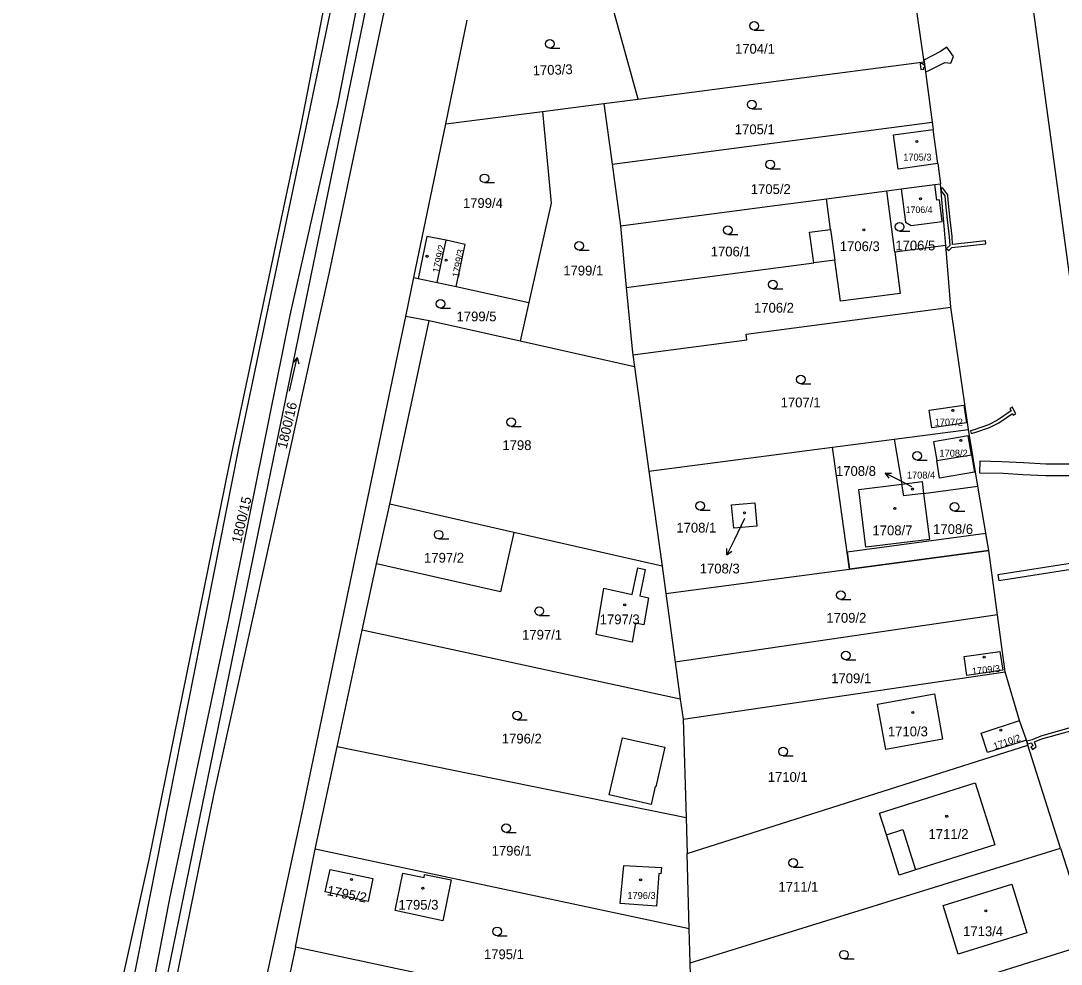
# Model space of a CAD drawing. Extents: x -756746 to -753363, y -1166406 to -1161727.
# Drawn here: x -756016.6 to -755835.6, y -1163692.9 to -1163528.9 of the extents above; entities that cross this region are included whole.
import ezdxf

# ---------------------------------------------------------------- set-up
doc = ezdxf.new("R2010")
doc.units = 0
for name, color, linetype in [('Hranice parcel', 7, 'Continuous'), ('Parcelní čísla', 7, 'Continuous'), ('Pop  PČ popisy', 7, 'Continuous'), ('Vnitřní kresba', 7, 'Continuous'), ('Věcná břemena k části', 7, 'Continuous'), ('Značky budov', 7, 'Continuous'), ('Značky kultur', 7, 'Continuous')]:
    doc.layers.add(name, color=color, linetype=linetype)

msp = doc.modelspace()

# ---------------------------------------------------------------- linework, layer by layer
at = {"layer": 'Hranice parcel'}
for p, q in [((-755859.42, -1163536.03), (-755861.26, -1163523.36)), ((-755942.64, -1163546.8), (-755938.91, -1163528.75)), ((-755909.15, -1163542.51), (-755859.42, -1163536.03)), ((-755859.42, -1163536.03), (-755858, -1163546.51)), ((-755925.84, -1163544.66), (-755915.15, -1163543.29)), ((-755915.15, -1163543.29), (-755909.15, -1163542.51)), ((-755915.15, -1163543.29), (-755913.72, -1163553.83)), ((-755942.64, -1163546.8), (-755925.84, -1163544.66)), ((-755948.2, -1163573.54), (-755942.64, -1163546.8)), ((-755913.72, -1163553.83), (-755858, -1163546.51)), ((-755857.02, -1163553.72), (-755857.83, -1163547.76)), ((-755913.72, -1163553.83), (-755912.27, -1163564.55)), ((-755857.02, -1163553.72), (-755856.55, -1163557.21)), ((-755876.39, -1163559.83), (-755865.94, -1163558.45)), ((-755865.94, -1163558.45), (-755863.44, -1163558.12)), ((-755864.55, -1163569.13), (-755865.94, -1163558.45)), ((-755863.44, -1163558.12), (-755857.55, -1163557.34)), ((-755857.55, -1163557.34), (-755856.55, -1163557.21)), ((-755855.65, -1163567.96), (-755856.55, -1163557.21)), ((-755912.27, -1163564.55), (-755911.25, -1163575.26)), ((-755944.11, -1163574.4), (-755942.58, -1163567.06)), ((-755855.65, -1163567.96), (-755864.55, -1163569.13)), ((-755854.76, -1163578.66), (-755855.65, -1163567.96)), ((-755911.25, -1163575.26), (-755878.63, -1163570.98)), ((-755949.61, -1163580.31), (-755948.2, -1163573.54)), ((-755948.2, -1163573.54), (-755947.45, -1163573.7)), ((-755947.45, -1163573.7), (-755944.11, -1163574.4)), ((-755944.11, -1163574.4), (-755940.83, -1163575.09)), ((-755940.83, -1163575.09), (-755928.17, -1163577.86)), ((-755928.17, -1163577.86), (-755929.68, -1163584.6)), ((-755851.72, -1163599.98), (-755854.76, -1163578.66)), ((-755952.4, -1163612.93), (-755945.52, -1163581.04)), ((-755945.52, -1163581.04), (-755949.61, -1163580.31)), ((-755929.68, -1163584.6), (-755945.52, -1163581.04)), ((-755909.8, -1163589.08), (-755929.68, -1163584.6)), ((-755910.09, -1163586.97), (-755909.8, -1163589.08)), ((-755909.8, -1163589.08), (-755907.3, -1163607.23)), ((-755864.61, -1163601.66), (-755851.72, -1163599.98)), ((-755850.06, -1163609.82), (-755851.72, -1163599.98)), ((-755875.37, -1163603.06), (-755864.61, -1163601.66)), ((-755864.61, -1163601.66), (-755863.3, -1163609.47)), ((-755907.3, -1163607.23), (-755875.37, -1163603.06)), ((-755872.43, -1163624.24), (-755875.37, -1163603.06)), ((-755907.3, -1163607.23), (-755905.02, -1163623.73)), ((-755859.52, -1163611.07), (-755850.06, -1163609.82)), ((-755848.18, -1163621.02), (-755850.06, -1163609.82)), ((-755954.67, -1163623.3), (-755952.4, -1163612.93)), ((-755930.78, -1163617.86), (-755952.4, -1163612.93)), ((-755905.02, -1163623.73), (-755930.78, -1163617.86)), ((-755848.18, -1163621.02), (-755872.43, -1163624.24)), ((-755846.68, -1163632.19), (-755848.18, -1163621.02)), ((-755957.21, -1163634.88), (-755954.67, -1163623.3)), ((-755905.02, -1163623.73), (-755904.36, -1163628.49)), ((-755904.36, -1163628.49), (-755872.43, -1163624.24)), ((-755904.36, -1163628.49), (-755902.73, -1163640.43)), ((-755846.68, -1163632.19), (-755902.73, -1163640.43)), ((-755845.35, -1163642.12), (-755846.68, -1163632.19)), ((-755961.54, -1163655.13), (-755957.21, -1163634.88)), ((-755901.85, -1163646.86), (-755957.21, -1163634.88)), ((-755902.73, -1163640.43), (-755901.85, -1163646.86)), ((-755901.34, -1163650.35), (-755845.35, -1163642.12)), ((-755842.85, -1163650.54), (-755845.35, -1163642.12)), ((-755901.85, -1163646.86), (-755901.34, -1163650.35)), ((-755901.34, -1163650.35), (-755900.84, -1163667.49)), ((-755841.64, -1163653.98), (-755842.85, -1163650.54)), ((-755841.37, -1163654.84), (-755841.64, -1163653.98)), ((-755965.35, -1163672.94), (-755961.54, -1163655.13)), ((-755900.84, -1163667.49), (-755961.54, -1163655.13)), ((-755900.65, -1163673.68), (-755841.37, -1163654.84)), ((-755835.69, -1163672.74), (-755841.37, -1163654.84)), ((-755900.84, -1163667.49), (-755900.65, -1163673.68)), ((-755968.81, -1163689.99), (-755965.35, -1163672.94)), ((-755900.3, -1163686.81), (-755965.35, -1163672.94)), ((-755900.3, -1163686.81), (-755900.65, -1163673.68)), ((-755900.15, -1163692.73), (-755835.69, -1163672.74)), ((-755835.69, -1163672.74), (-755830.44, -1163689.28)), ((-755900.15, -1163692.73), (-755900.3, -1163686.81)), ((-755968.81, -1163689.99), (-755972.23, -1163705.96)), ((-755899.83, -1163704.61), (-755968.81, -1163689.99)), ((-755830.44, -1163689.28), (-755899.61, -1163710.97)), ((-755899.83, -1163704.61), (-755900.15, -1163692.73))]:
    msp.add_line(p, q, dxfattribs=at)
for points in [[(-755917.3, -1163374.86), (-755927.73, -1163382.92), (-755931, -1163395.43), (-755934.7, -1163412.94), (-755944.17, -1163457.24), (-755955.04, -1163510.59), (-755961.39, -1163543.13), (-755969.75, -1163580.08), (-755980.44, -1163632.87), (-755990.68, -1163681.52), (-755997.89, -1163718.98), (-756006.55, -1163758.47), (-756015.37, -1163803.5), (-756020.15, -1163836.16), (-756019.18, -1163844.93), (-756014.35, -1163853.47)], [(-756011.68, -1163753.27), (-755994.26, -1163674.75), (-755980.32, -1163606.29), (-755967.88, -1163547.36), (-755956.27, -1163487.62), (-755943.66, -1163426.24), (-755935.26, -1163383.38), (-755933.13, -1163379.29)], [(-755933.13, -1163379.29), (-755954.1, -1163486.09), (-755978.68, -1163603.21), (-756002.91, -1163725.66), (-756008.76, -1163753.31)], [(-755962.87, -1163572.61), (-755950.21, -1163512.41), (-755943.29, -1163478.35)], [(-755843.23, -1163506.37), (-755832.48, -1163585.79), (-755828.16, -1163621.78), (-755825.47, -1163642.28), (-755821.41, -1163660.89), (-755803.31, -1163720.88), (-755791.86, -1163751.01)], [(-755909.15, -1163542.51), (-755913.66, -1163526.39), (-755866.92, -1163520.68)], [(-755925.84, -1163544.66), (-755924.29, -1163560.6), (-755928.17, -1163577.86)], [(-755858, -1163546.51), (-755857.89, -1163547.31), (-755857.83, -1163547.76)], [(-755857.02, -1163553.72), (-755863.95, -1163554.66), (-755864.76, -1163548.7), (-755857.83, -1163547.76)], [(-755863.44, -1163558.12), (-755862.67, -1163563.88), (-755861.71, -1163564.47), (-755856.29, -1163563.79), (-755856.77, -1163560.02), (-755857.2, -1163560.08), (-755857.55, -1163557.34)], [(-755912.27, -1163564.55), (-755886.29, -1163561.13), (-755876.39, -1163559.83)], [(-755878.63, -1163570.98), (-755879.36, -1163565.65), (-755875.72, -1163565.16), (-755876.39, -1163559.83)], [(-755942.58, -1163567.06), (-755945.91, -1163566.37), (-755947.45, -1163573.7)], [(-755940.83, -1163575.09), (-755939.25, -1163567.76), (-755942.58, -1163567.06)], [(-755864.55, -1163569.13), (-755863.62, -1163576.28), (-755873.99, -1163577.66), (-755874.98, -1163570.5), (-755878.63, -1163570.98)], [(-756014.35, -1163853.47), (-756014.92, -1163851.04), (-756015.32, -1163840.96), (-756014, -1163811.28), (-755999.32, -1163743.87), (-755982.92, -1163663.24), (-755962.87, -1163572.61)], [(-755911.25, -1163575.26), (-755910.23, -1163585.98), (-755910.09, -1163586.97)], [(-755910.09, -1163586.97), (-755890.26, -1163584.35), (-755890.4, -1163583.36), (-755854.76, -1163578.66)], [(-756001.06, -1163844.06), (-755998.8, -1163814.69), (-755984.9, -1163746.54), (-755967.63, -1163666.61), (-755951.38, -1163588.81), (-755949.61, -1163580.31)], [(-755858.09, -1163599.68), (-755858.54, -1163596.57), (-755852.51, -1163595.71), (-755852.07, -1163598.82), (-755858.09, -1163599.68)], [(-755857.23, -1163605.37), (-755851.21, -1163604.36), (-755851.77, -1163601.08), (-755857.78, -1163602.09), (-755857.23, -1163605.37)], [(-755863.3, -1163609.47), (-755859.77, -1163609.02), (-755859.52, -1163611.07)], [(-755859.52, -1163611.07), (-755858.52, -1163619.07), (-755869.55, -1163620.45), (-755870.81, -1163610.41), (-755863.3, -1163609.47)], [(-755859.52, -1163611.07), (-755862.95, -1163611.52), (-755863.3, -1163609.47)], [(-755892.53, -1163617.11), (-755892.92, -1163613.08), (-755888.89, -1163612.73), (-755888.53, -1163616.76), (-755892.53, -1163617.11)], [(-755930.78, -1163617.86), (-755933.13, -1163628.19), (-755954.67, -1163623.3)], [(-755915.13, -1163627.58), (-755910.21, -1163628.63), (-755909.22, -1163624.02), (-755907.93, -1163624.29), (-755908.91, -1163628.91), (-755907.39, -1163629.23), (-755908.21, -1163633.9), (-755909.66, -1163633.65), (-755910.24, -1163636.94), (-755916.47, -1163635.63), (-755915.13, -1163627.58)], [(-755852.45, -1163639.46), (-755846.23, -1163638.56), (-755845.73, -1163641.83), (-755851.97, -1163642.75), (-755852.45, -1163639.46)], [(-755867.51, -1163647.72), (-755857.65, -1163645.95), (-755856.24, -1163653.82), (-755866.08, -1163655.61), (-755867.51, -1163647.72)], [(-755841.64, -1163653.98), (-755848.43, -1163656.11), (-755849.53, -1163652.75), (-755842.85, -1163650.54)], [(-755863.77, -1163677.47), (-755866, -1163670.46), (-755867.2, -1163666.7), (-755850.55, -1163661.39), (-755847.15, -1163672.16), (-755860.92, -1163676.56), (-755863.77, -1163677.47)], [(-755912.33, -1163682.38), (-755911.65, -1163675.8), (-755905.13, -1163676.15), (-755905.21, -1163677.21), (-755905.57, -1163677.18), (-755905.99, -1163682.85), (-755912.33, -1163682.38)], [(-755955.31, -1163678.05), (-755956.16, -1163682.03), (-755963.6, -1163680.39), (-755962.76, -1163676.46), (-755955.31, -1163678.05)], [(-755941.71, -1163678.29), (-755943.14, -1163685.39), (-755951.45, -1163683.62), (-755950.14, -1163677.1), (-755946.42, -1163677.85), (-755946.32, -1163677.36), (-755941.71, -1163678.29)], [(-755841.55, -1163687.51), (-755853.49, -1163691.23), (-755856.13, -1163682.73), (-755844.19, -1163679.02), (-755841.55, -1163687.51)]]:
    msp.add_lwpolyline(points, dxfattribs=at)
at = {"layer": 'Pop  PČ popisy'}
for p, q in [((-755863.53, -1163608.9), (-755866.2, -1163607.54)), ((-755866.2, -1163607.54), (-755865.08, -1163607.55)), ((-755866.2, -1163607.54), (-755865.54, -1163608.44)), ((-755861.57, -1163609.91), (-755863.53, -1163608.9)), ((-755890.65, -1163615.46), (-755892.43, -1163619.08)), ((-755892.43, -1163619.08), (-755893.75, -1163621.78)), ((-755893.75, -1163621.78), (-755893.76, -1163620.66)), ((-755893.75, -1163621.78), (-755892.86, -1163621.1))]:
    msp.add_line(p, q, dxfattribs=at)
at = {"layer": 'Vnitřní kresba'}
for p, q in [((-755875.72, -1163565.16), (-755874.98, -1163570.5)), ((-755856.73, -1163608.42), (-755857.23, -1163605.37)), ((-755851.21, -1163604.36), (-755850.69, -1163607.4)), ((-755850.69, -1163607.4), (-755856.73, -1163608.42)), ((-755914.22, -1163663.47), (-755911.87, -1163653.58)), ((-755911.87, -1163653.58), (-755904.54, -1163655.2)), ((-755904.54, -1163655.2), (-755906.09, -1163662.08)), ((-755906.93, -1163665.19), (-755914.22, -1163663.47)), ((-755906.2, -1163662.04), (-755906.93, -1163665.19)), ((-755906.09, -1163662.08), (-755906.2, -1163662.04)), ((-755866, -1163670.46), (-755863.14, -1163669.55)), ((-755863.14, -1163669.55), (-755860.92, -1163676.56))]:
    msp.add_line(p, q, dxfattribs=at)
at = {"layer": 'Věcná břemena k části'}
for points in [[(-756013.51, -1163804.25), (-755975.27, -1163618.03), (-755933.43, -1163414.27)], [(-755955.04, -1163510.59), (-755961.39, -1163543.13), (-755969.75, -1163580.08), (-755980.44, -1163632.87), (-755990.68, -1163681.52), (-755997.89, -1163718.98)]]:
    msp.add_lwpolyline(points, dxfattribs=at)
for points in [[(-755859.19, -1163537.73), (-755858.73, -1163537.57), (-755855.85, -1163536.13), (-755854.78, -1163536.24), (-755854.31, -1163535.1), (-755855.46, -1163533.47), (-755856.56, -1163534.24), (-755859.47, -1163535.7), (-755859.42, -1163536.03), (-755859.36, -1163536.46), (-755859.29, -1163536.97)], [(-755859.29, -1163536.97), (-755859.36, -1163536.46), (-755859.57, -1163536.53), (-755859.6, -1163536.28), (-755860.1, -1163536.34), (-755859.98, -1163537.34), (-755859.48, -1163537.28), (-755859.51, -1163537.04)], [(-755855.77, -1163560.11), (-755855.39, -1163563.5), (-755855.06, -1163566.45), (-755854.98, -1163567.95), (-755855.52, -1163568.51), (-755855.15, -1163568.85), (-755854.61, -1163568.29), (-755848.69, -1163567.66), (-755848.75, -1163567.16), (-755854.49, -1163567.77), (-755854.56, -1163566.41), (-755854.89, -1163563.44), (-755855.27, -1163560.07), (-755855.32, -1163559.14), (-755856.16, -1163558.01), (-755856.49, -1163557.93), (-755856.45, -1163558.45), (-755855.82, -1163559.32)], [(-755843.49, -1163597.22), (-755843.77, -1163596.71), (-755844.07, -1163596.06), (-755844.52, -1163596.28), (-755844.31, -1163596.73), (-755846.67, -1163598.34), (-755848.23, -1163599.15), (-755850.73, -1163600.01), (-755851.35, -1163600.17), (-755851.23, -1163600.65), (-755850.59, -1163600.49), (-755848.03, -1163599.61), (-755846.41, -1163598.78), (-755844.08, -1163597.18), (-755843.93, -1163597.46)], [(-755849.8, -1163607.48), (-755845.68, -1163607.58), (-755842.26, -1163607.76), (-755838.3, -1163607.97), (-755833.96, -1163607.98), (-755830.13, -1163608.12), (-755829.8, -1163608.11), (-755826.3, -1163607.95), (-755823.57, -1163607.83), (-755820.46, -1163608.01), (-755820.66, -1163605.41), (-755823.46, -1163605.56), (-755826.72, -1163605.69), (-755830.08, -1163605.81), (-755830.28, -1163605.82), (-755832.26, -1163605.88), (-755833.97, -1163605.98), (-755838.24, -1163605.97), (-755842.16, -1163605.76), (-755845.89, -1163605.57), (-755849.75, -1163605.48)], [(-755872.43, -1163624.24), (-755848.18, -1163621.02), (-755848.68, -1163618.05), (-755872.84, -1163621.27)], [(-755819.24, -1163621.98), (-755819.38, -1163620.99), (-755828.09, -1163622.34), (-755846.59, -1163625.22), (-755846.44, -1163626.21), (-755827.96, -1163623.33)], [(-755840.65, -1163653.91), (-755841.58, -1163654.17), (-755841.44, -1163654.62), (-755840.73, -1163654.45), (-755840.54, -1163654.96), (-755840.87, -1163655.17), (-755840.59, -1163655.59), (-755839.94, -1163655.16), (-755840.25, -1163654.29), (-755838.94, -1163653.77), (-755833.51, -1163652.22), (-755826.08, -1163650.01), (-755824, -1163649.03), (-755824.11, -1163648.53), (-755826.26, -1163649.55), (-755833.65, -1163651.74), (-755839.1, -1163653.29)]]:
    msp.add_lwpolyline(points, close=True, dxfattribs=at)
at = {"layer": 'Značky budov'}
for centre in [(-755860.71, -1163549.87), (-755860.06, -1163559.82), (-755869.93, -1163565.23), (-755945.9, -1163569.84), (-755942.58, -1163570.5), (-755854.43, -1163596.63), (-755853.02, -1163601.85), (-755861.44, -1163610.31), (-755890.69, -1163614.47), (-755864.54, -1163613.67), (-755911.52, -1163630.45), (-755848.99, -1163639.55), (-755861.41, -1163649.19), (-755846.1, -1163652.25), (-755855.5, -1163667.23), (-755959.06, -1163678.2), (-755946.64, -1163679.75), (-755908.74, -1163678.27), (-755848.7, -1163683.68)]:
    msp.add_circle(centre, 0.175, dxfattribs=at)
at = {"layer": 'Značky kultur'}
for p, q in [((-755889, -1163530.52), (-755887.25, -1163530.52)), ((-755924.53, -1163533.62), (-755922.78, -1163533.62)), ((-755889.42, -1163544.2), (-755887.67, -1163544.2)), ((-755886.19, -1163554.6), (-755884.44, -1163554.6)), ((-755935.92, -1163557.03), (-755934.17, -1163557.03)), ((-755863.69, -1163565.45), (-755861.94, -1163565.45)), ((-755893.58, -1163566.04), (-755891.83, -1163566.04)), ((-755919.42, -1163568.78), (-755917.67, -1163568.78)), ((-755885.74, -1163575.49), (-755883.99, -1163575.49)), ((-755943.56, -1163578.86), (-755941.81, -1163578.86)), ((-755969.83, -1163593.29), (-755968.48, -1163587.44)), ((-755968.48, -1163587.44), (-755969.19, -1163588.28)), ((-755968.48, -1163587.44), (-755968.21, -1163588.51)), ((-755880.86, -1163592.02), (-755879.11, -1163592.02)), ((-755931.25, -1163599.45), (-755929.5, -1163599.45)), ((-755860.64, -1163605.28), (-755858.89, -1163605.28)), ((-755898.4, -1163613.97), (-755896.65, -1163613.97)), ((-755854.12, -1163614.17), (-755852.37, -1163614.17)), ((-755943.88, -1163619), (-755942.13, -1163619)), ((-755873.92, -1163629.5), (-755872.17, -1163629.5)), ((-755926.37, -1163632.3), (-755924.62, -1163632.3)), ((-755873.06, -1163640), (-755871.31, -1163640)), ((-755930.22, -1163650.46), (-755928.47, -1163650.46)), ((-755883.93, -1163656.73), (-755882.18, -1163656.73)), ((-755932.14, -1163670.03), (-755930.39, -1163670.03)), ((-755882.2, -1163676.05), (-755880.45, -1163676.05)), ((-755933.7, -1163687.99), (-755931.95, -1163687.99)), ((-755873.37, -1163692.04), (-755871.62, -1163692.04))]:
    msp.add_line(p, q, dxfattribs=at)
for centre in [(-755889, -1163529.77), (-755924.53, -1163532.87), (-755889.42, -1163543.45), (-755886.19, -1163553.85), (-755935.92, -1163556.28), (-755863.69, -1163564.7), (-755893.58, -1163565.29), (-755919.42, -1163568.03), (-755885.74, -1163574.74), (-755943.56, -1163578.11), (-755880.86, -1163591.27), (-755931.25, -1163598.7), (-755860.64, -1163604.53), (-755898.4, -1163613.22), (-755854.12, -1163613.42), (-755943.88, -1163618.25), (-755873.92, -1163628.75), (-755926.37, -1163631.55), (-755873.06, -1163639.25), (-755930.22, -1163649.71), (-755883.93, -1163655.98), (-755932.14, -1163669.28), (-755882.2, -1163675.3), (-755933.7, -1163687.24), (-755873.37, -1163691.29)]:
    msp.add_circle(centre, 0.75, dxfattribs=at)

# ---------------------------------------------------------------- texts
at = {"layer": 'Parcelní čísla'}
for s, height, p in [('1704/1', 1.7, (-755892.33, -1163534.6)), ('1705/1', 1.7, (-755892.36, -1163548.6)), ('1705/3', 1.2, (-755863.06, -1163553.2)), ('1705/2', 1.7, (-755889.58, -1163559)), ('1799/4', 1.7, (-755939.66, -1163561.43)), ('1706/4', 1.139, (-755862.63, -1163562.31)), ('1706/3', 1.7, (-755874.1, -1163568.94)), ('1706/5', 1.7, (-755864.44, -1163568.81)), ('1706/1', 1.7, (-755896.55, -1163569.86)), ('1799/1', 1.7, (-755922.2, -1163573.17)), ('1706/2', 1.7, (-755889.02, -1163579.64)), ('1799/5', 1.7, (-755940.77, -1163581.15)), ('1707/1', 1.7, (-755884.39, -1163596.1)), ('1707/2', 1.2, (-755857.6, -1163599.28)), ('1798', 1.7, (-755932.79, -1163603.53)), ('1708/2', 1.2, (-755856.76, -1163604.68)), ('1708/8', 1.7, (-755874.76, -1163608.03)), ('1708/4', 1.2, (-755862.42, -1163608.49)), ('1708/1', 1.7, (-755902.53, -1163617.88)), ('1708/6', 1.7, (-755857.86, -1163618.13)), ('1708/7', 1.7, (-755868.41, -1163618.35)), ('1797/2', 1.7, (-755946.42, -1163623.11)), ('1708/3', 1.7, (-755898.46, -1163624.99)), ('1797/3', 1.7, (-755915.86, -1163633.83)), ('1709/2', 1.7, (-755876.43, -1163633.56)), ('1797/1', 1.7, (-755929.36, -1163636.5)), ('1709/1', 1.7, (-755875.59, -1163644.08)), ('1710/3', 1.7, (-755865.73, -1163653.32)), ('1796/2', 1.7, (-755932.89, -1163654.56)), ('1710/1', 1.7, (-755886.63, -1163661.24)), ('1711/2', 1.7, (-755858.66, -1163671.16)), ('1796/1', 1.7, (-755934.66, -1163674.07)), ('1711/1', 1.7, (-755884.77, -1163680.33)), ('1796/3', 1.2, (-755911.05, -1163681.6)), ('1795/3', 1.7, (-755950.87, -1163683.47)), ('1713/4', 1.7, (-755852.64, -1163688.07)), ('1795/1', 1.7, (-755936, -1163692.07))]:
    msp.add_text(s, height=height, dxfattribs=at).set_placement(p)
for s, height, rotation, p in [('1703/3', 1.7, 2, (-755927.49, -1163538.38)), ('1799/2', 1.2, 77, (-755943.81, -1163572.8)), ('1799/3', 1.2, 79, (-755940.35, -1163573.59)), ('1800/16', 1.7, 77, (-755970.33, -1163603.43)), ('1800/15', 1.7, 77, (-755978.27, -1163619.86)), ('1709/3', 1.2, 6, (-755851.04, -1163642.6)), ('1710/2', 1.2, 19, (-755847.16, -1163655.67)), ('1795/2', 1.7, 349, (-755963.41, -1163680.92))]:
    msp.add_text(s, height=height, rotation=rotation, dxfattribs=at).set_placement(p)

doc.saveas('drawing.dxf')
